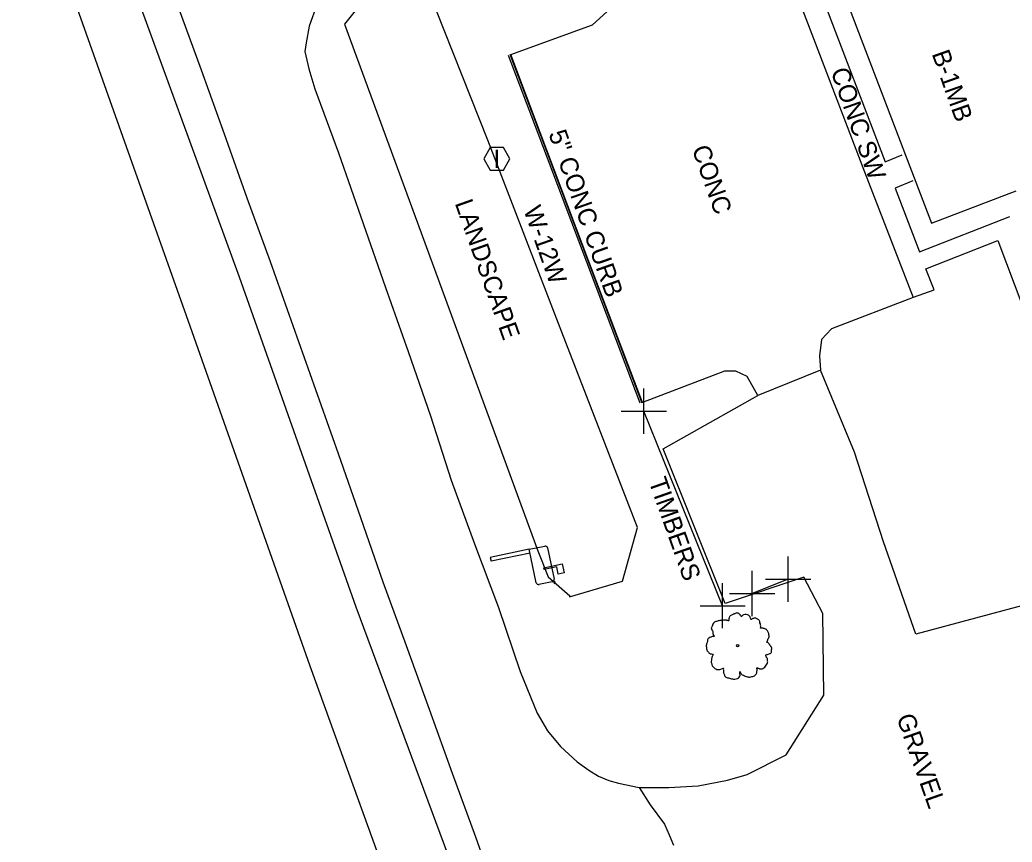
# Model space of a CAD drawing. Extents: x 2004847 to 2009016, y 1134161 to 1140101.
# Drawn here: x 2005476.1 to 2005695.2, y 1138617.2 to 1138798.9 of the extents above; entities that cross this region are included whole.
import ezdxf

# ---------------------------------------------------------------- set-up
doc = ezdxf.new("R2010")
doc.units = 0
for name, color, linetype in [('RD_EX_Bldg', 7, 'Continuous'), ('RD_EX_BldgApp', 7, 'Continuous'), ('RD_EX_Conc', 7, 'Continuous'), ('RD_EX_Driveway', 7, 'Continuous'), ('RD_EX_DV_Prop_txCode', 7, 'Continuous'), ('RD_EX_Fence_Other', 7, 'Continuous'), ('RD_EX_H2O', 7, 'Continuous'), ('RD_EX_Misc', 7, 'Continuous'), ('RD_EX_Road', 7, 'Continuous'), ('RD_EX_SU_TX_Nonpot', 7, 'Continuous'), ('RD_EX_VEG', 7, 'Continuous'), ('RD_Sketch3', 7, 'Continuous')]:
    doc.layers.add(name, color=color, linetype=linetype)

msp = doc.modelspace()

# ---------------------------------------------------------------- linework, layer by layer
at = {"layer": 'RD_EX_Bldg'}
for p, q in [((2005659.37, 1138801.14), (2005677.39, 1138753.93)), ((2005677.39, 1138753.93), (2005696.12, 1138761.07))]:
    msp.add_line(p, q, dxfattribs=at)
at = {"layer": 'RD_EX_BldgApp'}
for p, q in [((2005588.6, 1138681.87), (2005592.02, 1138682.59)), ((2005592.62, 1138682.2), (2005594.06, 1138675.29)), ((2005588.6, 1138681.87), (2005579.96, 1138680.07)), ((2005579.96, 1138680.07), (2005580.14, 1138679.25)), ((2005588.77, 1138681.05), (2005580.14, 1138679.25)), ((2005590.15, 1138674.47), (2005588.6, 1138681.87)), ((2005591.79, 1138677.8), (2005595.89, 1138678.66)), ((2005591.87, 1138677.43), (2005591.79, 1138677.8)), ((2005594.65, 1138678.01), (2005591.87, 1138677.43)), ((2005594.99, 1138676.37), (2005594.65, 1138678.01)), ((2005595.89, 1138678.66), (2005596.31, 1138676.64)), ((2005596.31, 1138676.64), (2005594.99, 1138676.37)), ((2005593.68, 1138674.69), (2005590.74, 1138674.08)), ((2005593.68, 1138674.69), (2005594.17, 1138674.8)), ((2005594.27, 1138674.31), (2005594.02, 1138674.26)), ((2005594.17, 1138674.8), (2005594.27, 1138674.31))]:
    msp.add_line(p, q, dxfattribs=at)
msp.add_lwpolyline([(2005612.5, 1138686.66), (2005595.77, 1138729.83), (2005579.43, 1138772.3), (2005566.12, 1138805.96), (2005558.19, 1138810.93), (2005547.8, 1138797.87)], dxfattribs=at)
for centre, start, end in [((2005592.13, 1138682.1), 11.8161, 101.8161), ((2005590.64, 1138674.57), 191.8161, 281.8161), ((2005593.57, 1138675.18), 281.8161, 11.8161)]:
    msp.add_arc(centre, 0.5, start, end, dxfattribs=at)
at = {"layer": 'RD_EX_Conc'}
for points in [[(2005650.5, 1138857.27), (2005653.58, 1138859.48), (2005670.82, 1138814.79), (2005672.16, 1138811.21), (2005653.31, 1138803.98), (2005667.21, 1138767.52), (2005670.93, 1138769.02)], [(2005618.02, 1138812.33), (2005621.91, 1138806.1), (2005624.32, 1138806.08), (2005643.86, 1138814.38), (2005651.36, 1138794.75), (2005662.61, 1138765.25), (2005673.34, 1138737.52), (2005655.33, 1138730.55), (2005653.15, 1138728.22), (2005652.72, 1138724.59), (2005652.9, 1138721.44), (2005639.07, 1138715.85), (2005636.69, 1138720.03), (2005634.23, 1138721.21), (2005631.74, 1138721.26), (2005613.61, 1138714.29), (2005601.74, 1138745.5), (2005590.98, 1138773.94), (2005584.52, 1138791.19), (2005602.54, 1138797.79), (2005605.71, 1138800.6), (2005605.7, 1138804.03), (2005604.67, 1138806.6), (2005618.02, 1138812.33)], [(2005613.11, 1138714.18), (2005601.27, 1138745.33), (2005590.55, 1138773.77), (2005583.97, 1138790.99)], [(2005613.49, 1138714.16), (2005601.66, 1138745.42), (2005590.92, 1138773.91), (2005584.34, 1138791.17)], [(2005673.31, 1138763.3), (2005669.43, 1138761.7), (2005674.76, 1138747.63), (2005694.74, 1138755.4)], [(2005673.45, 1138737.57), (2005677.99, 1138739.17), (2005676.2, 1138743.87), (2005692.06, 1138750.08), (2005704.78, 1138716.33), (2005719.79, 1138677.28), (2005731.4, 1138646.42)]]:
    msp.add_lwpolyline(points, dxfattribs=at)
at = {"layer": 'RD_EX_Driveway'}
for points in [[(2005752.49, 1138647.19), (2005735.04, 1138642.57), (2005727.13, 1138646.1), (2005715.92, 1138674.35), (2005700.33, 1138670.18), (2005673.98, 1138663.12), (2005666.79, 1138683.51), (2005660.4, 1138703.35), (2005652.9, 1138721.44)], [(2005632.38, 1138630.83), (2005636.74, 1138632.14), (2005645.3, 1138636.47), (2005653.68, 1138649.64), (2005653.44, 1138667.69), (2005649.2, 1138675.7), (2005631.85, 1138669.91), (2005618.19, 1138704.04), (2005639.07, 1138715.85)], [(2005612.87, 1138629.21), (2005619.39, 1138629.27), (2005625.92, 1138629.63), (2005632.38, 1138630.83)]]:
    msp.add_lwpolyline(points, dxfattribs=at)
at = {"layer": 'RD_EX_DV_Prop_txCode'}
for p, q in [((2005613.92, 1138707.41), (2005613.92, 1138717.41)), ((2005608.92, 1138712.41), (2005618.92, 1138712.41)), ((2005645.79, 1138670.3), (2005645.79, 1138680.3)), ((2005637.8, 1138667.13), (2005637.8, 1138677.13)), ((2005631.3, 1138664.41), (2005631.3, 1138674.41)), ((2005640.79, 1138675.3), (2005650.79, 1138675.3)), ((2005632.8, 1138672.13), (2005642.8, 1138672.13)), ((2005626.3, 1138669.41), (2005636.3, 1138669.41))]:
    msp.add_line(p, q, dxfattribs=at)
at = {"layer": 'RD_EX_Fence_Other'}
msp.add_lwpolyline([(2005745.2, 1138077.7), (2005734.87, 1138106.23), (2005707.5, 1138183.28), (2005676.14, 1138273.06), (2005651.84, 1138341.76), (2005621.99, 1138424.97), (2005599.09, 1138488.22), (2005571.21, 1138570.22), (2005540.22, 1138656.02), (2005513.7, 1138731.21), (2005485.61, 1138810.48), (2005460.95, 1138877.54), (2005433.24, 1138957.41), (2005403.81, 1139043.22), (2005384.61, 1139099.04), (2005341.78, 1139216.01), (2005309.56, 1139306.93), (2005274.94, 1139406.13)], dxfattribs=at)
at = {"layer": 'RD_EX_H2O'}
msp.add_lwpolyline([(2005471.87, 1138887.95), (2005497.78, 1138815.38), (2005524.51, 1138742.04), (2005550.26, 1138669.15), (2005576.78, 1138597.72), (2005601.39, 1138524.1), (2005626.92, 1138450.25), (2005654.19, 1138374.96), (2005680.69, 1138302.53), (2005706.44, 1138229.22), (2005734.3, 1138151.24), (2005761.38, 1138075.97), (2005788.89, 1137997.69), (2005816.8, 1137918.93), (2005844.2, 1137841.48), (2005870.19, 1137765.6), (2005896.66, 1137690.53), (2005920.78, 1137615.18), (2005947.05, 1137540.88)], dxfattribs=at)
at = {"layer": 'RD_EX_Misc'}
for p, q in [((2005631.3, 1138669.41), (2005613.92, 1138712.41)), ((2005645.79, 1138675.3), (2005637.8, 1138672.13))]:
    msp.add_line(p, q, dxfattribs=at)
at = {"layer": 'RD_EX_Road'}
for points in [[(2005475.47, 1138900.69), (2005480.74, 1138886.64), (2005485.69, 1138872.49), (2005490.82, 1138858.39), (2005495.89, 1138844.28), (2005500.89, 1138830.13), (2005505.94, 1138816.01), (2005511.01, 1138801.89), (2005516.14, 1138787.79), (2005521.21, 1138773.68), (2005526.25, 1138759.55), (2005531.37, 1138745.46), (2005536.37, 1138731.32), (2005541.41, 1138717.19), (2005546.39, 1138703.04), (2005551.35, 1138688.89), (2005556.26, 1138674.71), (2005561.41, 1138660.65), (2005566.49, 1138646.54), (2005571.53, 1138632.41), (2005576.7, 1138618.33), (2005581.7, 1138604.17)], [(2005541.64, 1138802.2), (2005539.98, 1138797.43), (2005539.31, 1138793.79), (2005539.06, 1138791.83), (2005539.88, 1138788.02), (2005541.26, 1138783.59), (2005546.43, 1138769.5), (2005551.91, 1138753.87), (2005556.87, 1138739.72), (2005561.84, 1138725.56), (2005566.79, 1138711.36), (2005571.35, 1138697.13), (2005576.51, 1138683.05), (2005581.83, 1138669.02), (2005586.55, 1138654.87), (2005590.35, 1138645.68), (2005592.6, 1138641.73), (2005595.47, 1138638.3), (2005599.16, 1138634.93), (2005601.72, 1138633.07), (2005603.9, 1138631.76), (2005606.19, 1138630.75), (2005608.29, 1138630.23), (2005612.87, 1138629.21), (2005615.28, 1138625.44), (2005618.45, 1138621.12), (2005619.5, 1138618.81), (2005620.48, 1138616.48)]]:
    msp.add_lwpolyline(points, dxfattribs=at)
at = {"layer": 'RD_EX_SU_TX_Nonpot'}
msp.add_lwpolyline([(2005584.32, 1138768.15), (2005582.87, 1138770.65), (2005579.98, 1138770.65), (2005578.54, 1138768.15), (2005579.98, 1138765.65), (2005582.87, 1138765.65)], close=True, dxfattribs=at)
at = {"layer": 'RD_EX_VEG'}
msp.add_lwpolyline([(2005547.79, 1138797.87), (2005563.4, 1138755.44), (2005590.45, 1138681.52), (2005592.76, 1138675.77), (2005597.54, 1138671.6), (2005597.51, 1138671.34), (2005609.17, 1138674.86), (2005612.5, 1138686.66)], dxfattribs=at)
for centre, radius in [((2005634.6, 1138660.6), 0.25), ((2005634.58, 1138660.59), 0.0001)]:
    msp.add_circle(centre, radius, dxfattribs=at)
for points in [[(2005634.73, 1138667.77), (2005634.43, 1138667.8), (2005634.1, 1138667.7), (2005633.85, 1138667.6), (2005633.63, 1138667.52), (2005633.4, 1138667.42), (2005633.1, 1138667.25), (2005632.88, 1138667.05), (2005632.75, 1138666.8), (2005632.7, 1138666.57), (2005632.65, 1138666.3), (2005632.65, 1138666.12), (2005632.53, 1138666.1), (2005632.38, 1138666.12), (2005632.13, 1138666.2), (2005631.88, 1138666.2), (2005631.63, 1138666.2), (2005631.28, 1138666.17), (2005630.93, 1138666.17), (2005630.65, 1138666.12), (2005630.33, 1138666.07), (2005629.96, 1138665.95), (2005629.61, 1138665.82), (2005629.31, 1138665.57), (2005629.06, 1138665.1), (2005628.93, 1138664.75), (2005628.78, 1138664.5), (2005628.93, 1138664.05), (2005629.11, 1138663.7), (2005629.13, 1138663.5), (2005629.21, 1138663.07), (2005629.31, 1138662.85), (2005629.43, 1138662.65), (2005629.36, 1138662.62), (2005628.98, 1138662.57), (2005628.68, 1138662.47), (2005628.26, 1138662.25), (2005628.03, 1138662.02), (2005627.93, 1138661.7), (2005627.91, 1138661.35), (2005627.81, 1138661.15), (2005627.73, 1138660.87), (2005627.71, 1138660.8), (2005627.66, 1138660.47), (2005627.76, 1138660.02), (2005627.78, 1138659.67), (2005627.91, 1138659.45), (2005628.06, 1138659.28), (2005628.23, 1138659.03), (2005628.63, 1138658.8), (2005628.96, 1138658.7), (2005629.16, 1138658.68), (2005628.98, 1138658.18), (2005628.93, 1138657.83), (2005628.81, 1138657.43), (2005628.81, 1138657.35), (2005628.76, 1138656.88), (2005628.91, 1138656.55), (2005628.98, 1138656.18), (2005629.16, 1138655.95), (2005629.43, 1138655.65), (2005629.76, 1138655.43), (2005630.25, 1138655.3), (2005630.65, 1138655.33), (2005631.23, 1138655.5), (2005631.48, 1138655.58), (2005631.45, 1138655.4), (2005631.48, 1138655.03), (2005631.48, 1138654.6), (2005631.63, 1138654.28), (2005631.73, 1138654), (2005631.88, 1138653.75), (2005632.2, 1138653.53), (2005632.6, 1138653.45), (2005633.03, 1138653.3), (2005633.48, 1138653.23), (2005633.98, 1138653.2), (2005634.58, 1138653.35), (2005634.85, 1138653.48), (2005634.95, 1138653.65), (2005635.15, 1138654.03), (2005635.1, 1138654.25), (2005635.13, 1138654.85), (2005635.23, 1138654.68), (2005635.4, 1138654.33), (2005635.9, 1138654.03), (2005636.3, 1138653.85), (2005636.78, 1138653.7), (2005637.08, 1138653.63), (2005637.55, 1138653.7), (2005637.93, 1138653.78), (2005638.3, 1138653.9), (2005638.6, 1138654.18), (2005638.78, 1138654.45), (2005638.83, 1138654.73), (2005638.9, 1138655.1), (2005638.95, 1138655.28)], [(2005638.95, 1138655.28), (2005638.88, 1138655.45), (2005638.83, 1138655.7), (2005638.9, 1138655.68), (2005639.08, 1138655.63), (2005639.35, 1138655.5), (2005639.58, 1138655.43), (2005639.9, 1138655.45), (2005640.18, 1138655.55), (2005640.63, 1138655.83), (2005640.9, 1138656.3), (2005641.18, 1138656.7), (2005641.25, 1138657.03), (2005641.2, 1138657.25), (2005641.18, 1138657.75), (2005640.98, 1138658), (2005640.93, 1138658.13), (2005640.83, 1138658.53), (2005640.9, 1138658.58), (2005641.18, 1138658.63), (2005641.55, 1138658.75), (2005641.82, 1138658.88), (2005642.05, 1138659.05), (2005642.12, 1138659.28), (2005642.1, 1138659.67), (2005642.15, 1138660.07), (2005642.07, 1138660.22), (2005641.97, 1138660.37), (2005641.9, 1138660.57), (2005641.75, 1138660.72), (2005641.65, 1138660.87), (2005641.55, 1138660.97), (2005641.43, 1138661.12), (2005641.25, 1138661.25), (2005641.1, 1138661.3), (2005641.05, 1138661.45), (2005641.2, 1138661.65), (2005641.25, 1138661.75), (2005641.28, 1138661.97), (2005641.5, 1138662.32), (2005641.55, 1138662.72), (2005641.5, 1138663.15), (2005641.45, 1138663.42), (2005641.3, 1138663.7), (2005641.1, 1138663.95), (2005640.98, 1138664.12), (2005640.8, 1138664.25), (2005640.48, 1138664.37), (2005640.23, 1138664.42), (2005639.88, 1138664.42), (2005639.68, 1138664.47), (2005639.7, 1138664.52), (2005639.7, 1138664.67), (2005639.7, 1138664.95), (2005639.63, 1138665.4), (2005639.48, 1138665.9), (2005639.48, 1138665.92), (2005639.38, 1138666.17), (2005639.15, 1138666.37), (2005638.98, 1138666.47), (2005638.78, 1138666.6), (2005638.53, 1138666.62), (2005638.23, 1138666.62), (2005637.95, 1138666.57), (2005637.75, 1138666.47), (2005637.58, 1138666.35), (2005637.5, 1138666.5), (2005637.4, 1138666.8), (2005637.35, 1138666.95), (2005637.2, 1138667.12), (2005636.98, 1138667.32), (2005636.53, 1138667.45), (2005635.9, 1138667.37), (2005635.6, 1138667.17), (2005635.45, 1138667), (2005635.4, 1138667.12), (2005635.2, 1138667.32), (2005635.1, 1138667.5), (2005634.93, 1138667.62), (2005634.78, 1138667.72), (2005634.68, 1138667.77)]]:
    msp.add_spline(points, degree=3, dxfattribs=at)

# ---------------------------------------------------------------- texts
at = {"layer": 'RD_EX_SU_TX_Nonpot'}
msp.add_text('I', height=4, dxfattribs=at).set_placement((2005580.71, 1138766.15))
at = {"layer": 'RD_Sketch3'}
for s, p in [('B-1MB', (2005677.44, 1138791.39)), ('CONC SW', (2005655.11, 1138787.52)), ('5" CONC CURB', (2005592.79, 1138773.74)), ('CONC', (2005624.45, 1138770.37)), ('LANDSCAPE', (2005572.1, 1138758.37)), ('W-12W', (2005587.26, 1138756.92)), ('TIMBERS', (2005614.9, 1138696.95)), ('GRAVEL', (2005669.65, 1138644.74))]:
    msp.add_text(s, height=4, rotation=289.4494, dxfattribs=at).set_placement(p)

doc.saveas('drawing.dxf')
